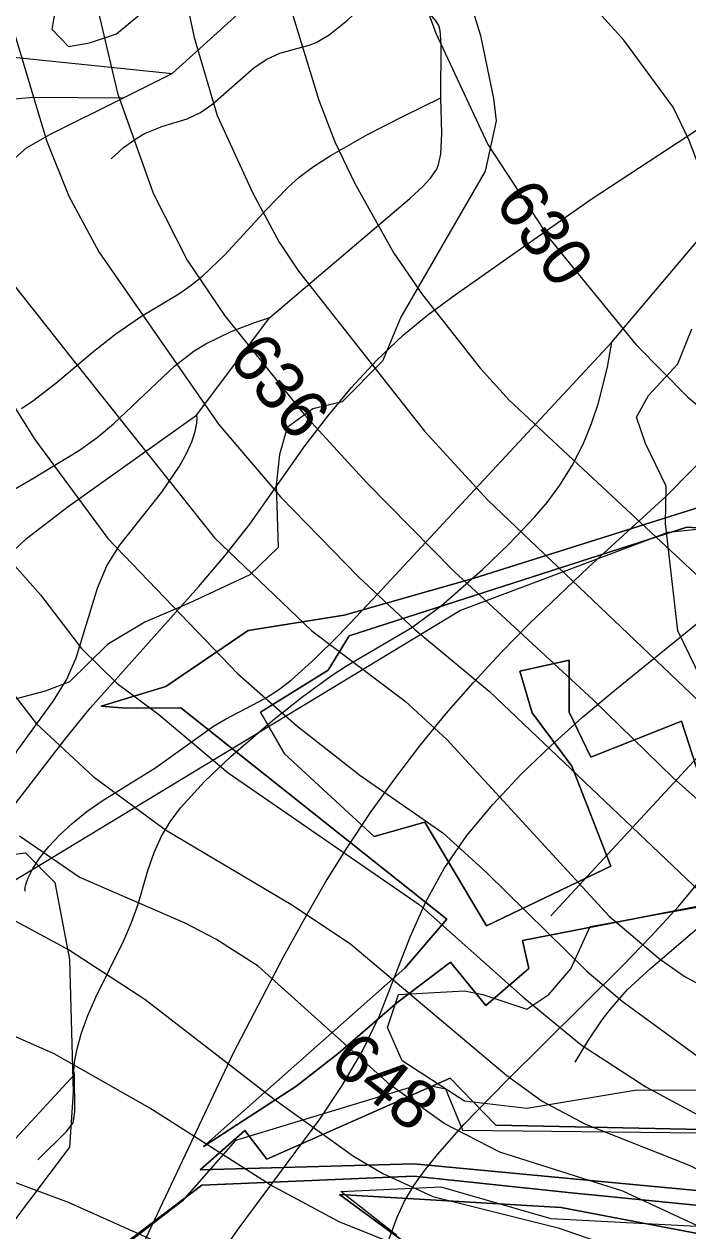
# Model space of a CAD drawing. Extents: x -709584 to -702006, y -1161789 to -1157496.
# Drawn here: x -706282.3 to -706146.4, y -1160169 to -1159921.9 of the extents above; entities that cross this region are included whole.
import ezdxf

# ---------------------------------------------------------------- set-up
doc = ezdxf.new("R2010")
doc.units = 0
for name, color, linetype in [('102_obvod PÚ', 7, 'Continuous'), ('120_vrstevnice hlavní', 7, 'Continuous'), ('121_vrstevnice hlavní_popis', 7, 'Continuous'), ('122_vrstevnice základní', 7, 'Continuous'), ('408_BPEJ_linie', 7, 'Continuous'), ('411_akumulovaný odtok', 7, 'Continuous'), ('419_LPIS PB', 7, 'Continuous')]:
    doc.layers.add(name, color=color, linetype=linetype)

msp = doc.modelspace()

# ---------------------------------------------------------------- linework, layer by layer
at = {"layer": '102_obvod PÚ'}
for points in [[(-706266.51, -1160061.57), (-706253.31, -1160057.54), (-706236.44, -1160046.07), (-706216.8, -1160042.92), (-706190.18, -1160035.39), (-706137.74, -1160018.82)], [(-706137.74, -1160018.82), (-706190.18, -1160035.39), (-706216.8, -1160042.92), (-706236.44, -1160046.07), (-706253.31, -1160057.54), (-706266.51, -1160061.57)], [(-706135.55, -1160025.58), (-706146.66, -1160024.88), (-706215.75, -1160047.19), (-706220.07, -1160054.19), (-706233.94, -1160062.83), (-706228.99, -1160071.32), (-706210.66, -1160088.27), (-706200.25, -1160085.33), (-706187.67, -1160106.55), (-706162.19, -1160094.31), (-706170.19, -1160073.85), (-706178.28, -1160062.93), (-706180.83, -1160054.38), (-706170.7, -1160052.18), (-706170.74, -1160062.83), (-706166.32, -1160071.99), (-706147.7, -1160064.63), (-706138.11, -1160094.39)], [(-706138.11, -1160094.39), (-706147.7, -1160064.63), (-706166.32, -1160071.99), (-706170.74, -1160062.83), (-706170.7, -1160052.18), (-706180.83, -1160054.38), (-706178.28, -1160062.93), (-706170.19, -1160073.85), (-706162.19, -1160094.31), (-706187.67, -1160106.55), (-706200.25, -1160085.33), (-706210.66, -1160088.27), (-706228.99, -1160071.32), (-706233.94, -1160062.83), (-706220.07, -1160054.19), (-706215.75, -1160047.19), (-706146.66, -1160024.88), (-706135.55, -1160025.58)], [(-705915.25, -1160050.7), (-705936.32, -1160058.26), (-705954.33, -1160065.12), (-705971.85, -1160066.26), (-706013.32, -1160082.72), (-706016.7, -1160083.83), (-706026.4, -1160085.18), (-706102.85, -1160094.5), (-706180.26, -1160109.59), (-706178.98, -1160115.33), (-706187.76, -1160122.9), (-706195.05, -1160113.98), (-706206, -1160122.35), (-706218.03, -1160132.69), (-706226.67, -1160139.48), (-706245.57, -1160151.73), (-706204.37, -1160115.22), (-706195.74, -1160105.17), (-706250.2, -1160061.93), (-706261.56, -1160062), (-706266.51, -1160061.57)], [(-706266.51, -1160061.57), (-706261.56, -1160062), (-706250.2, -1160061.93), (-706195.74, -1160105.17), (-706204.37, -1160115.22), (-706245.57, -1160151.73), (-706226.67, -1160139.48), (-706218.03, -1160132.69), (-706206, -1160122.35), (-706195.05, -1160113.98), (-706187.76, -1160122.9), (-706178.98, -1160115.33), (-706180.26, -1160109.59), (-706102.85, -1160094.5), (-706026.4, -1160085.18), (-706016.7, -1160083.83), (-706013.32, -1160082.72), (-705971.85, -1160066.26), (-705954.33, -1160065.12), (-705936.32, -1160058.26), (-705915.25, -1160050.7)], [(-706246.29, -1160156.52), (-706237.09, -1160148.45), (-706232.63, -1160154.36), (-706195.1, -1160137.75), (-706185.76, -1160147.37), (-706101.19, -1160149.14), (-706080.87, -1160147.02), (-706068.42, -1160167.61), (-706029.72, -1160163.28), (-706008.14, -1160158.96), (-706007.64, -1160152.95), (-705980.82, -1160152.31), (-705943.16, -1160138.9), (-705955.48, -1160108.82), (-705960.26, -1160110.09), (-705964.08, -1160092.36), (-705957.14, -1160083.27), (-705946.35, -1160079.09), (-705934.24, -1160063.16)], [(-705934.24, -1160063.16), (-705946.35, -1160079.09), (-705957.14, -1160083.27), (-705964.08, -1160092.36), (-705960.26, -1160110.09), (-705955.48, -1160108.82), (-705943.16, -1160138.9), (-705980.82, -1160152.31), (-706007.64, -1160152.95), (-706008.14, -1160158.96), (-706029.72, -1160163.28), (-706068.42, -1160167.61), (-706080.87, -1160147.02), (-706101.19, -1160149.14), (-706185.76, -1160147.37), (-706195.1, -1160137.75), (-706232.63, -1160154.36), (-706237.09, -1160148.45), (-706246.29, -1160156.52), (-706202.55, -1160155.32), (-706138.89, -1160161.3), (-706099.47, -1160166), (-706067.98, -1160171.17)], [(-706067.98, -1160171.17), (-706099.47, -1160166), (-706138.89, -1160161.3), (-706202.55, -1160155.32), (-706246.29, -1160156.52)], [(-706277.05, -1160183.32), (-706245.92, -1160159.66), (-706202.54, -1160157.82), (-706170.9, -1160161.15), (-706134.52, -1160164.76), (-706122.07, -1160166.1), (-706104.3, -1160168.58), (-706133.73, -1160171.63), (-706172.38, -1160164.27), (-706217.74, -1160161.58), (-706201.61, -1160173.4)], [(-706068.47, -1160174.2), (-706104.3, -1160168.58), (-706122.07, -1160166.1), (-706134.52, -1160164.76), (-706170.9, -1160161.15), (-706202.54, -1160157.82), (-706245.92, -1160159.66), (-706277.05, -1160183.32)], [(-706201.61, -1160173.4), (-706217.74, -1160161.58), (-706172.38, -1160164.27), (-706133.73, -1160171.63), (-706104.3, -1160168.58), (-706068.47, -1160174.2)]]:
    msp.add_lwpolyline(points, dxfattribs=at)
at = {"layer": '120_vrstevnice hlavní'}
for points in [[(-706204.73, -1159905.53), (-706198.04, -1159923.77), (-706187.35, -1159946.56), (-706174.67, -1159965.94), (-706157, -1159987.6), (-706146.46, -1159998.29), (-706111.12, -1160027.5), (-706077.49, -1160058.28), (-706072.79, -1160061.84), (-706062.1, -1160068.54), (-706056.26, -1160071.53), (-706050.7, -1160073.88), (-706043.59, -1160076.13), (-706037.31, -1160077.23), (-706030.32, -1160077.38), (-706012.92, -1160072.49), (-705983.77, -1160064.61), (-705952.64, -1160058.71), (-705937.48, -1160056.82)], [(-706284.82, -1159974.78), (-706271.99, -1159991.02), (-706243.35, -1160027.07), (-706223.4, -1160046.17), (-706204.31, -1160060.56), (-706195.76, -1160068.4), (-706162.56, -1160104.59), (-706152.3, -1160113.28), (-706147.17, -1160116.84), (-706118.81, -1160132.38), (-706091.03, -1160151.47)], [(-706288.38, -1160103.31), (-706272.99, -1160111.57), (-706257.6, -1160121.55), (-706231.1, -1160142.07), (-706214.85, -1160153.75), (-706208.87, -1160157.31), (-706198.61, -1160162.02)], [(-706198.61, -1160162.02), (-706172.96, -1160168.43), (-706157.57, -1160173.7)]]:
    msp.add_lwpolyline(points, dxfattribs=at)
at = {"layer": '122_vrstevnice základní'}
for points in [[(-706294.51, -1159822.03), (-706250.48, -1159859.93), (-706244.78, -1159865.49), (-706240.07, -1159871.9), (-706234.94, -1159883.3), (-706227.25, -1159920.35), (-706221.98, -1159937.45), (-706218.7, -1159946), (-706214.57, -1159954.54), (-706206.59, -1159968.79), (-706200.75, -1159977.34), (-706188.96, -1159992.37), (-706182.93, -1159999), (-706109.98, -1160066.97), (-706091.17, -1160085.5), (-706081.56, -1160089.38), (-706061.47, -1160090.96), (-706042.29, -1160091.2)], [(-706283.25, -1159850.81), (-706272.42, -1159860.21), (-706266.86, -1159866.77), (-706261.59, -1159874.75), (-706258.46, -1159880.73), (-706254.32, -1159892.7), (-706247.48, -1159924.62), (-706242.78, -1159940.58), (-706235.51, -1159956.54), (-706230.1, -1159966.51), (-706226.11, -1159972.5), (-706200.32, -1160005.27), (-706187.35, -1160019.38), (-706129.93, -1160074.1), (-706110.83, -1160090.06)], [(-706285.82, -1159877.46), (-706279.12, -1159887.43), (-706273.7, -1159897.26), (-706270.14, -1159906.38), (-706263.16, -1159936.02), (-706255.89, -1159956.54), (-706248.91, -1159970.22), (-706241.21, -1159981.62), (-706224.97, -1160001.85), (-706212.15, -1160015.82), (-706194.33, -1160033.91), (-706165.83, -1160060.28), (-706149.45, -1160076.24), (-706130.5, -1160093.19), (-706112.54, -1160107.58), (-706102.28, -1160114.57), (-706081.76, -1160125.54), (-706068.08, -1160131.09), (-706057.82, -1160134.52), (-706035.59, -1160138.79), (-706027.05, -1160139.36)], [(-705951.3, -1160051.51), (-705957.33, -1160049.33), (-705965.77, -1160047.88), (-705972.24, -1160047.04), (-705979.74, -1160046.88), (-705987.74, -1160047.04), (-705995.7, -1160048.02), (-706013.65, -1160052.3), (-706018.39, -1160053.19), (-706023.62, -1160053.44), (-706031.6, -1160052.87), (-706041.58, -1160050.16), (-706046.69, -1160047.92), (-706054.12, -1160044.03), (-706069.65, -1160033.06), (-706118.1, -1159991.45), (-706128.93, -1159979.91), (-706133.92, -1159973.07), (-706139.19, -1159963.95), (-706146.17, -1159945.71), (-706149.45, -1159938.87), (-706159.57, -1159925.19), (-706172.96, -1159910.23)], [(-706284.53, -1159922.91), (-706277.69, -1159945.71), (-706273.13, -1159957.11), (-706267.01, -1159968.51), (-706242.5, -1160003.85), (-706229.81, -1160018.67), (-706213.85, -1160035.05), (-706202.31, -1160045.88), (-706187.07, -1160058.57), (-706143.89, -1160099.6), (-706131.21, -1160109.72), (-706104.56, -1160126.82), (-706098.58, -1160131.24), (-706076.21, -1160150.47), (-706066.2, -1160153.2), (-706054.38, -1160155.56), (-706045.14, -1160157.74)], [(-706303.06, -1159970.5), (-706280.12, -1160006.98), (-706265.15, -1160027.22), (-706238.65, -1160054.86), (-706226.54, -1160065.55), (-706213.57, -1160075.67), (-706196.61, -1160087.49), (-706187.64, -1160095.61), (-706167.12, -1160115.85), (-706159.85, -1160121.98), (-706144.46, -1160133.23), (-706118.24, -1160148.91), (-706086.32, -1160170)], [(-706288.95, -1160027.5), (-706278.98, -1160038.76), (-706270.57, -1160049.73), (-706263.3, -1160056.86), (-706254.75, -1160063.27), (-706240.5, -1160075.24), (-706201.46, -1160102.17), (-706180.23, -1160121.12), (-706168.26, -1160130.95), (-706155.01, -1160139.5), (-706133.63, -1160151.04), (-706120.66, -1160159.45), (-706108.41, -1160169), (-706094.02, -1160181.68)], [(-706291.09, -1160050.59), (-706279.83, -1160065.12), (-706268.15, -1160075.95), (-706253.33, -1160086.92), (-706227.39, -1160102.31), (-706215.42, -1160110.29), (-706183.5, -1160137.22), (-706176.24, -1160142.49), (-706167.4, -1160147.2), (-706146.17, -1160155.6), (-706138.19, -1160159.59), (-706130.21, -1160164.72), (-706099.86, -1160187.1)], [(-706135.91, -1160171.99), (-706159.71, -1160160.88), (-706184.93, -1160152.9), (-706196.33, -1160147.05), (-706207.3, -1160139.22), (-706234.37, -1160114.85), (-706243.07, -1160109.29), (-706249.34, -1160106.02), (-706271, -1160096.61), (-706283.25, -1160088.21)], [(-706196.61, -1160175.7), (-706217.84, -1160167.15), (-706231.95, -1160159.59), (-706256.6, -1160143.92), (-706276.12, -1160132.8), (-706294.93, -1160124.54)], [(-706340.01, -1160142.01), (-706304.42, -1160151.64), (-706290.52, -1160156.74), (-706273.31, -1160163.12), (-706255.75, -1160170.97)]]:
    msp.add_lwpolyline(points, dxfattribs=at)
at = {"layer": '408_BPEJ_linie'}
for points in [[(-706131, -1160024), (-706150.5, -1160026), (-706193, -1160042), (-706290.5, -1160101), (-706319.5, -1160119.5), (-706347, -1160131), (-706404.5, -1160146), (-706459, -1160146), (-706481.5, -1160149.5), (-706501, -1160161.5), (-706523.5, -1160182), (-706546, -1160220), (-706564.5, -1160251.5), (-706640, -1160329)], [(-706094.16, -1160169.62), (-706089.89, -1160165.22), (-706089.35, -1160145.83), (-706144, -1160149), (-706192.5, -1160148.5), (-706196, -1160140), (-706201, -1160139), (-706239, -1160150.5), (-706250, -1160163), (-706348.5, -1160239)], [(-706206, -1160170), (-706217.5, -1160161), (-706197, -1160160), (-706174.5, -1160166.5), (-706105.72, -1160170.14)]]:
    msp.add_lwpolyline(points, dxfattribs=at)
at = {"layer": '411_akumulovaný odtok'}
for p, q in [((-706261.99, -1159937), (-706251.99, -1159932)), ((-706246.99, -1160002), (-706231.99, -1159982))]:
    msp.add_line(p, q, dxfattribs=at)
for points in [[(-706251.99, -1159932), (-706210.86, -1159894.72), (-706207.86, -1159892.2), (-706204.76, -1159889.92), (-706201.48, -1159888.16), (-706198.1, -1159887.25), (-706194.55, -1159886.92), (-706190.96, -1159887.05), (-706189.18, -1159887.3), (-706187.27, -1159887.8), (-706185.05, -1159888.68), (-706180.45, -1159891.19), (-706171.99, -1159897)], [(-706161.99, -1159987), (-706144.45, -1159966.3), (-706140.82, -1159962.28), (-706137.1, -1159958.45), (-706133.16, -1159954.94), (-706131.06, -1159953.38), (-706128.92, -1159952.01), (-706120.04, -1159947.04), (-706117.93, -1159945.64), (-706115.81, -1159943.99), (-706113.79, -1159942.19), (-706109.95, -1159938.29), (-706095.39, -1159921.49), (-706089.62, -1159915.47), (-706081.12, -1159907.87), (-706061.99, -1159892)], [(-706284.73, -1160082.36), (-706273.96, -1160068.38), (-706268.75, -1160062.01), (-706246.59, -1160037.13), (-706241.22, -1160030.79), (-706236.12, -1160024.29), (-706224.77, -1160008.22), (-706220.15, -1160002.16), (-706215.29, -1159996.34), (-706210.16, -1159990.79), (-706204.74, -1159985.61), (-706199.69, -1159981.4), (-706194.08, -1159977.32), (-706166.25, -1159957.75), (-706126.83, -1159931.94), (-706117.57, -1159925.5), (-706086.36, -1159902.54), (-706081.34, -1159899.16), (-706078.22, -1159897.38), (-706076.99, -1159897)], [(-706264.49, -1159949.5), (-706261.98, -1159947.15), (-706259.25, -1159945.22), (-706257.66, -1159944.31), (-706253.89, -1159942.78), (-706248.94, -1159941.31), (-706246.18, -1159940), (-706243.67, -1159938.18), (-706235.28, -1159930.86), (-706232.74, -1159929.11), (-706229.96, -1159927.85), (-706223.98, -1159926.2), (-706222.54, -1159925.65), (-706219.84, -1159924.11), (-706216.1, -1159921.08), (-706207.66, -1159913.09), (-706204.67, -1159911.14), (-706203.11, -1159910.47), (-706201.6, -1159910.11), (-706200.21, -1159910.11), (-706199.16, -1159910.39), (-706198.27, -1159910.82), (-706197.59, -1159911.3), (-706196.99, -1159912)], [(-706196.99, -1159937), (-706196.93, -1159926.01), (-706197.14, -1159923.2), (-706197.44, -1159922.17), (-706197.95, -1159921.28), (-706200.65, -1159918.13), (-706201.17, -1159916.98), (-706201, -1159916.22), (-706200.43, -1159915.36), (-706196.99, -1159912)], [(-706369.49, -1159942), (-706364.29, -1159940.51), (-706359.04, -1159939.26), (-706353.19, -1159938.2), (-706350.03, -1159937.84), (-706344.56, -1159937.66), (-706339.97, -1159937.95), (-706334, -1159938.66), (-706332.19, -1159938.6), (-706330.4, -1159938.17), (-706328.62, -1159937.46), (-706323.14, -1159934.66), (-706319.04, -1159933.1), (-706309.93, -1159931.09), (-706301.45, -1159928.67), (-706299.16, -1159928.29), (-706294.41, -1159928.03), (-706287.04, -1159928.35), (-706251.99, -1159932)], [(-706321.99, -1159962), (-706293.58, -1159941.59), (-706290.25, -1159939.42), (-706287.94, -1159938.21), (-706286.75, -1159937.75), (-706284.3, -1159937.18), (-706280.45, -1159936.87), (-706261.99, -1159937)], [(-706299.49, -1159964.5), (-706285.9, -1159950.85), (-706281.82, -1159947.24), (-706277.02, -1159944.46), (-706261.99, -1159937)], [(-706282.84, -1160000.59), (-706280.3, -1159998.89), (-706275.44, -1159995.12), (-706268.35, -1159989.13), (-706263.54, -1159985.29), (-706258.47, -1159981.86), (-706250.63, -1159977.11), (-706248.13, -1159975.38), (-706245.73, -1159973.44), (-706241.23, -1159969.14), (-706232.71, -1159959.86), (-706228.31, -1159955.35), (-706225.98, -1159953.26), (-706223.07, -1159951.07), (-706219.65, -1159948.84), (-706212.02, -1159944.49), (-706204.67, -1159940.72), (-706196.99, -1159937)], [(-706231.99, -1159982), (-706203.33, -1159957.58), (-706200.67, -1159955.16), (-706199.08, -1159953.47), (-706197.84, -1159951.61), (-706197.45, -1159950.64), (-706196.99, -1159948.51), (-706196.8, -1159944.24), (-706196.99, -1159937)], [(-706326.99, -1160042), (-706280.49, -1160014.97), (-706270.97, -1160009.11), (-706267.34, -1160006.53), (-706264.02, -1160003.77), (-706251.43, -1159991.86), (-706247.46, -1159988.81), (-706245.1, -1159987.35), (-706239.9, -1159984.81), (-706235.28, -1159983.05), (-706231.99, -1159982)], [(-706281.99, -1160099.5), (-706282.13, -1160099.07), (-706281.98, -1160098.12), (-706281.5, -1160096.75), (-706280.52, -1160094.83), (-706279.07, -1160092.65), (-706277.22, -1160090.3), (-706275, -1160087.91), (-706272.5, -1160085.57), (-706269.45, -1160083.14), (-706266.3, -1160080.94), (-706255.32, -1160074.12), (-706243.51, -1160065.66), (-706241.07, -1160064.21), (-706232.87, -1160059.96), (-706230.21, -1160058.2), (-706227.65, -1160056.22), (-706222.72, -1160051.82), (-706217.94, -1160047.07), (-706210.91, -1160039.67), (-706161.99, -1159987)], [(-706271.99, -1160137), (-706272.11, -1160136.29), (-706271.96, -1160134.47), (-706271.47, -1160131.78), (-706270.57, -1160128.45), (-706269.27, -1160124.92), (-706267.61, -1160121.16), (-706261.92, -1160109.55), (-706260.33, -1160105.9), (-706258.98, -1160102.13), (-706256.89, -1160095.03), (-706255.7, -1160091.55), (-706254.21, -1160088.21), (-706252.4, -1160085.23), (-706250.27, -1160082.39), (-706245.38, -1160077.01), (-706239.99, -1160071.88), (-706231.45, -1160064.48), (-706225.55, -1160059.77), (-706219.48, -1160055.34), (-706216.34, -1160053.29), (-706202.96, -1160045.44), (-706196.94, -1160041.02), (-706188.45, -1160033.57), (-706183.03, -1160028.3), (-706177.81, -1160022.85), (-706175.24, -1160019.85), (-706172.61, -1160016.28), (-706170.11, -1160012.27), (-706167.89, -1160007.94), (-706166.14, -1160003.66), (-706164.75, -1159999.46), (-706162.89, -1159992.12), (-706161.99, -1159987)], [(-706319.49, -1160114.5), (-706304.82, -1160100.13), (-706298.33, -1160093.54), (-706293.07, -1160087.61), (-706290.04, -1160083.46), (-706288.77, -1160081.29), (-706285.96, -1160074.96), (-706283.72, -1160070.73), (-706276.28, -1160060.47), (-706273.61, -1160056.15), (-706271.68, -1160051.65), (-706267.29, -1160037.38), (-706265.4, -1160032.86), (-706262.79, -1160028.67), (-706254.09, -1160017.72), (-706250.49, -1160012.43), (-706249.06, -1160009.84), (-706247.97, -1160007.42), (-706247.3, -1160005.33), (-706246.95, -1160003.64), (-706246.86, -1160002.48), (-706246.99, -1160002)], [(-706316.99, -1160062), (-706289.8, -1160034.75), (-706281.8, -1160027.23), (-706273.27, -1160020.71), (-706246.99, -1160002)], [(-706265.38, -1160187.53), (-706239.52, -1160132.7), (-706229.19, -1160112.94), (-706224.99, -1160105.24), (-706220.58, -1160097.61), (-706216.1, -1160090.42), (-706211.37, -1160083.37), (-706206.43, -1160076.45), (-706201.28, -1160069.68), (-706195.92, -1160063.08), (-706190.4, -1160056.76), (-706184.71, -1160050.62), (-706178.87, -1160044.64), (-706166.85, -1160033.15), (-706150.89, -1160018.59), (-706140.23, -1160007.8)], [(-706174.49, -1160104.5), (-706122.71, -1160048.44), (-706118.07, -1160043.62), (-706114.85, -1160040.62), (-706113.16, -1160039.25), (-706111.24, -1160037.98), (-706109.11, -1160036.91), (-706106.71, -1160035.94), (-706101.6, -1160034.31), (-706091.99, -1160032)], [(-706243.98, -1160176.53), (-706238.25, -1160168.41), (-706221.79, -1160146.16), (-706217.21, -1160139.29), (-706213.11, -1160132.27), (-706209.62, -1160125.1), (-706203.24, -1160108.69), (-706200.06, -1160101.65), (-706196.31, -1160094.83), (-706191.65, -1160088.09), (-706186.34, -1160081.68), (-706180.56, -1160075.53), (-706174.42, -1160069.6), (-706168.02, -1160063.85), (-706161.41, -1160058.28), (-706144.42, -1160044.53)], [(-706209.49, -1160175.85), (-706205.94, -1160166.23), (-706204.48, -1160163.1), (-706202.5, -1160159.75), (-706200.22, -1160156.52), (-706197.71, -1160153.38), (-706192.27, -1160147.27), (-706183.57, -1160138.33), (-706159.8, -1160114.72), (-706153.98, -1160108.73), (-706148.35, -1160102.61), (-706143.1, -1160096.22), (-706138.87, -1160090.19), (-706132.61, -1160080.71), (-706126.84, -1160073.19), (-706123.48, -1160069.25), (-706116.72, -1160061.85), (-706106.99, -1160052)], [(-706169.49, -1160134.5), (-706166.79, -1160130), (-706163.94, -1160125.79), (-706162.29, -1160123.61), (-706158.78, -1160119.63), (-706154.01, -1160115.21), (-706136.48, -1160100.23), (-706130.22, -1160094.66), (-706125.86, -1160090.2), (-706120.62, -1160083.75), (-706115.77, -1160077.02), (-706112.63, -1160071.7), (-706111.73, -1160069.58), (-706110.09, -1160064.59), (-706108.71, -1160059.41), (-706106.99, -1160052)], [(-706306.99, -1160289.5), (-706306.71, -1160260.89), (-706306.01, -1160244.25), (-706306.1, -1160242.37), (-706306.47, -1160240.15), (-706308.33, -1160233.41), (-706308.8, -1160231.07), (-706309.04, -1160228.35), (-706308.77, -1160213.64), (-706309.94, -1160197.94), (-706310.23, -1160191.74), (-706310.16, -1160188.7), (-706309.87, -1160185.73), (-706309.27, -1160182.86), (-706308.22, -1160180), (-706306.83, -1160177.25), (-706305.17, -1160174.57), (-706301.33, -1160169.38), (-706297.07, -1160164.32), (-706292.2, -1160158.88), (-706271.99, -1160137)], [(-706279.49, -1160154.5), (-706273.67, -1160148.76), (-706272.26, -1160146.89), (-706271.94, -1160144.63), (-706271.99, -1160137)]]:
    msp.add_lwpolyline(points, dxfattribs=at)
at = {"layer": '419_LPIS PB'}
for points in [[(-706199.2, -1159891), (-706188.9, -1159924.2), (-706186.2, -1159937.1), (-706185.7, -1159941.7), (-706187.9, -1159952), (-706205.19, -1159981.88), (-706208.95, -1159990.92), (-706217.2, -1159999.21), (-706223.21, -1160000.71), (-706228.47, -1160004.48), (-706230, -1160010), (-706230.7, -1160016.3), (-706230.3, -1160029.1), (-706236.1, -1160034.7), (-706248.5, -1160040.5), (-706257.6, -1160044.4), (-706265.25, -1160048.92), (-706273, -1160056.6), (-706278, -1160058.5), (-706292, -1160062.2)], [(-706275.6, -1159917.2), (-706276.6, -1159922.9), (-706273.2, -1159926.5), (-706268.9, -1159925.7), (-706263.4, -1159923.9), (-706258.6, -1159919.9)], [(-706140.1, -1160063.4), (-706148.46, -1160046.11), (-706150.99, -1160024.19), (-706150.9, -1160016.5), (-706155.08, -1160007.81), (-706156.92, -1160002.36), (-706154.52, -1159997.92), (-706148.46, -1159991.43), (-706145.6, -1159984.28)], [(-706481.73, -1160227.97), (-706451.7, -1160212.91), (-706413.42, -1160193.32), (-706372.87, -1160161.69), (-706316.57, -1160111.98), (-706297.8, -1160096.91), (-706288.79, -1160092.4), (-706282.03, -1160091.64), (-706276.03, -1160097.67), (-706273.02, -1160113.48), (-706272.27, -1160140.6), (-706273.02, -1160151.9), (-706289.54, -1160173.74), (-706302.7, -1160189.21), (-706357.04, -1160223.9), (-706393.27, -1160244.55), (-706399.04, -1160248.68), (-706474.5, -1160279.3)], [(-706142.4, -1160140.3), (-706156.88, -1160140.21), (-706179.4, -1160143.98), (-706192.16, -1160142.47), (-706204.93, -1160134.19), (-706207.93, -1160127.41), (-706205.68, -1160120.63), (-706192.16, -1160119.88), (-706188.41, -1160120.63), (-706179.4, -1160123.64), (-706174.9, -1160120.63), (-706170.39, -1160115.36), (-706166.42, -1160106.67), (-706131.32, -1160100.35)]]:
    msp.add_lwpolyline(points, dxfattribs=at)

# ---------------------------------------------------------------- texts
at = {"layer": '121_vrstevnice hlavní_popis'}
for s, rotation, p in [('630', 305.6907, (-706186.21, -1159958.45)), ('636', 309.223, (-706240.83, -1159990.38)), ('648', 321.6893, (-706220.24, -1160135.36))]:
    msp.add_text(s, height=10, rotation=rotation, dxfattribs=at).set_placement(p)

doc.saveas('drawing.dxf')
